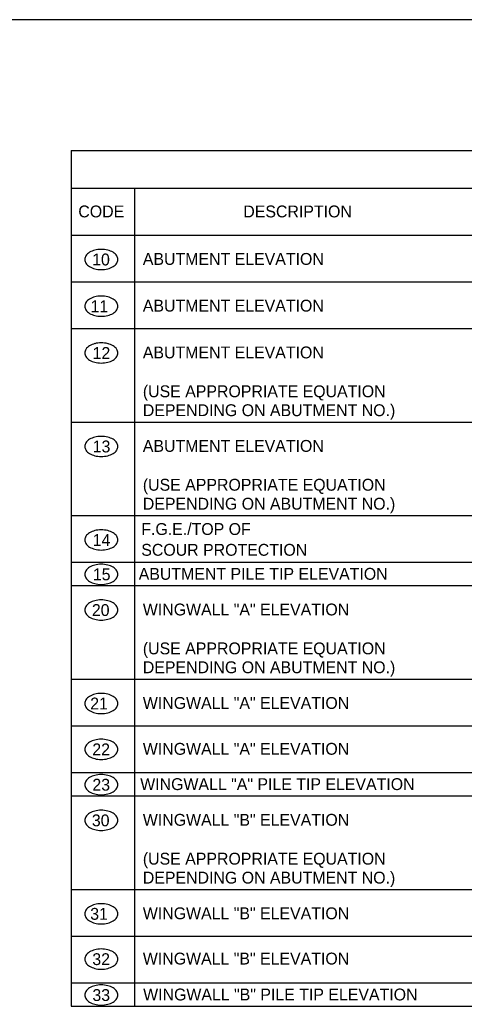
# Model space of a CAD drawing. Extents: x -5022 to -159, y 1126 to 7226.
# Drawn here: x -1727.1 to -1614.9, y 2049.8 to 2299.1 of the extents above; entities that cross this region are included whole.
import ezdxf

# ---------------------------------------------------------------- set-up
doc = ezdxf.new("R2010")
doc.units = 0
for name, color, linetype in [('2', 7, 'Continuous'), ('3', 7, 'Continuous'), ('5', 7, 'Continuous')]:
    doc.layers.add(name, color=color, linetype=linetype)

msp = doc.modelspace()

# ---------------------------------------------------------------- linework, layer by layer
at = {"layer": '2'}
msp.add_line((-1332.13, 2299.14), (-2118.13, 2299.14), dxfattribs=at)
for centre, radius, start, end in [((-1709.11, 2238.55), 1.61, 145.8704, 180), ((-1707.88, 2237.72), 3.1, 121.4296, 145.8704), ((-1707.07, 2236.39), 4.65, 104.2049, 121.4296), ((-1706.54, 2234.29), 6.82, 90, 104.2049), ((-1706.54, 2234.29), 6.82, 75.7951, 90), ((-1706, 2236.39), 4.65, 58.5704, 75.7951), ((-1705.19, 2237.72), 3.1, 34.1296, 58.5704), ((-1703.96, 2238.55), 1.61, 0, 34.1296), ((-1709.11, 2238.55), 1.61, 180, 214.1296), ((-1707.88, 2239.39), 3.1, 214.1296, 238.5704), ((-1707.07, 2240.72), 4.65, 238.5704, 255.7951), ((-1706, 2240.72), 4.65, 284.2049, 301.4296), ((-1705.19, 2239.39), 3.1, 301.4296, 325.8704), ((-1703.96, 2238.55), 1.61, 325.8704, 0), ((-1706.54, 2242.82), 6.82, 255.7951, 270), ((-1706.54, 2242.82), 6.82, 270, 284.2049), ((-1707.07, 2224.58), 4.65, 104.2049, 121.4296), ((-1706.54, 2222.48), 6.82, 90, 104.2049), ((-1706.54, 2222.48), 6.82, 75.7951, 90), ((-1706, 2224.58), 4.65, 58.5704, 75.7951), ((-1709.11, 2226.74), 1.61, 145.8704, 180), ((-1709.11, 2226.74), 1.61, 180, 214.1296), ((-1707.88, 2225.91), 3.1, 121.4296, 145.8704), ((-1705.19, 2225.91), 3.1, 34.1296, 58.5704), ((-1703.96, 2226.74), 1.61, 0, 34.1296), ((-1703.96, 2226.74), 1.61, 325.8704, 0), ((-1707.88, 2227.58), 3.1, 214.1296, 238.5704), ((-1707.07, 2228.9), 4.65, 238.5704, 255.7951), ((-1706.54, 2231.01), 6.82, 255.7951, 270), ((-1706.54, 2231.01), 6.82, 270, 284.2049), ((-1706, 2228.9), 4.65, 284.2049, 301.4296), ((-1705.19, 2227.58), 3.1, 301.4296, 325.8704), ((-1707.88, 2214.1), 3.1, 121.4296, 145.8704), ((-1707.07, 2212.77), 4.65, 104.2049, 121.4296), ((-1706.54, 2210.66), 6.82, 90, 104.2049), ((-1706.54, 2210.66), 6.82, 75.7951, 90), ((-1706, 2212.77), 4.65, 58.5704, 75.7951), ((-1705.19, 2214.1), 3.1, 34.1296, 58.5704), ((-1709.11, 2214.93), 1.61, 145.8704, 180), ((-1709.11, 2214.93), 1.61, 180, 214.1296), ((-1707.88, 2215.77), 3.1, 214.1296, 238.5704), ((-1705.19, 2215.77), 3.1, 301.4296, 325.8704), ((-1703.96, 2214.93), 1.61, 0, 34.1296), ((-1703.96, 2214.93), 1.61, 325.8704, 0), ((-1707.07, 2217.09), 4.65, 238.5704, 255.7951), ((-1706.54, 2219.2), 6.82, 255.7951, 270), ((-1706.54, 2219.2), 6.82, 270, 284.2049), ((-1706, 2217.09), 4.65, 284.2049, 301.4296), ((-1706.54, 2187.04), 6.82, 90, 104.2049), ((-1706.54, 2187.04), 6.82, 75.7951, 90), ((-1709.11, 2191.31), 1.61, 145.8704, 180), ((-1707.88, 2190.48), 3.1, 121.4296, 145.8704), ((-1707.07, 2189.15), 4.65, 104.2049, 121.4296), ((-1706, 2189.15), 4.65, 58.5704, 75.7951), ((-1705.19, 2190.48), 3.1, 34.1296, 58.5704), ((-1703.96, 2191.31), 1.61, 0, 34.1296), ((-1709.11, 2191.31), 1.61, 180, 214.1296), ((-1707.88, 2192.14), 3.1, 214.1296, 238.5704), ((-1707.07, 2193.47), 4.65, 238.5704, 255.7951), ((-1706.54, 2195.58), 6.82, 255.7951, 270), ((-1706.54, 2195.58), 6.82, 270, 284.2049), ((-1706, 2193.47), 4.65, 284.2049, 301.4296), ((-1705.19, 2192.14), 3.1, 301.4296, 325.8704), ((-1703.96, 2191.31), 1.61, 325.8704, 0), ((-1707.88, 2166.85), 3.1, 121.4296, 145.8704), ((-1707.07, 2165.52), 4.65, 104.2049, 121.4296), ((-1706.54, 2163.42), 6.82, 90, 104.2049), ((-1706.54, 2163.42), 6.82, 75.7951, 90), ((-1706, 2165.52), 4.65, 58.5704, 75.7951), ((-1705.19, 2166.85), 3.1, 34.1296, 58.5704), ((-1709.11, 2167.69), 1.61, 145.8704, 180), ((-1709.11, 2167.69), 1.61, 180, 214.1296), ((-1707.88, 2168.52), 3.1, 214.1296, 238.5704), ((-1705.19, 2168.52), 3.1, 301.4296, 325.8704), ((-1703.96, 2167.69), 1.61, 0, 34.1296), ((-1703.96, 2167.69), 1.61, 325.8704, 0), ((-1707.07, 2169.85), 4.65, 238.5704, 255.7951), ((-1706.54, 2171.95), 6.82, 255.7951, 270), ((-1706.54, 2171.95), 6.82, 270, 284.2049), ((-1706, 2169.85), 4.65, 284.2049, 301.4296), ((-1706.54, 2154.72), 6.82, 90, 104.2049), ((-1706.54, 2154.72), 6.82, 75.7951, 90), ((-1709.11, 2158.99), 1.61, 145.8704, 180), ((-1709.11, 2158.99), 1.61, 180, 214.1296), ((-1707.88, 2158.15), 3.1, 121.4296, 145.8704), ((-1707.07, 2156.82), 4.65, 104.2049, 121.4296), ((-1706, 2156.82), 4.65, 58.5704, 75.7951), ((-1705.19, 2158.15), 3.1, 34.1296, 58.5704), ((-1703.96, 2158.99), 1.61, 0, 34.1296), ((-1703.96, 2158.99), 1.61, 325.8704, 0), ((-1707.88, 2159.82), 3.1, 214.1296, 238.5704), ((-1707.07, 2161.15), 4.65, 238.5704, 255.7951), ((-1706.54, 2163.25), 6.82, 255.7951, 270), ((-1706.54, 2163.25), 6.82, 270, 284.2049), ((-1706, 2161.15), 4.65, 284.2049, 301.4296), ((-1705.19, 2159.82), 3.1, 301.4296, 325.8704), ((-1707.88, 2149.14), 3.1, 121.4296, 145.8704), ((-1707.07, 2147.81), 4.65, 104.2049, 121.4296), ((-1706.54, 2145.7), 6.82, 90, 104.2049), ((-1706.54, 2145.7), 6.82, 75.7951, 90), ((-1706, 2147.81), 4.65, 58.5704, 75.7951), ((-1705.19, 2149.14), 3.1, 34.1296, 58.5704), ((-1709.11, 2149.97), 1.61, 145.8704, 180), ((-1709.11, 2149.97), 1.61, 180, 214.1296), ((-1707.88, 2150.8), 3.1, 214.1296, 238.5704), ((-1705.19, 2150.8), 3.1, 301.4296, 325.8704), ((-1703.96, 2149.97), 1.61, 0, 34.1296), ((-1703.96, 2149.97), 1.61, 325.8704, 0), ((-1707.07, 2152.13), 4.65, 238.5704, 255.7951), ((-1706.54, 2154.24), 6.82, 255.7951, 270), ((-1706.54, 2154.24), 6.82, 270, 284.2049), ((-1706, 2152.13), 4.65, 284.2049, 301.4296), ((-1709.11, 2126.35), 1.61, 145.8704, 180), ((-1707.88, 2125.51), 3.1, 121.4296, 145.8704), ((-1707.07, 2124.18), 4.65, 104.2049, 121.4296), ((-1706.54, 2122.08), 6.82, 90, 104.2049), ((-1706.54, 2122.08), 6.82, 75.7951, 90), ((-1706, 2124.18), 4.65, 58.5704, 75.7951), ((-1705.19, 2125.51), 3.1, 34.1296, 58.5704), ((-1703.96, 2126.35), 1.61, 0, 34.1296), ((-1709.11, 2126.35), 1.61, 180, 214.1296), ((-1707.88, 2127.18), 3.1, 214.1296, 238.5704), ((-1707.07, 2128.51), 4.65, 238.5704, 255.7951), ((-1706, 2128.51), 4.65, 284.2049, 301.4296), ((-1705.19, 2127.18), 3.1, 301.4296, 325.8704), ((-1703.96, 2126.35), 1.61, 325.8704, 0), ((-1706.54, 2130.61), 6.82, 255.7951, 270), ((-1706.54, 2130.61), 6.82, 270, 284.2049), ((-1707.88, 2113.92), 3.1, 121.4296, 145.8704), ((-1707.07, 2112.59), 4.65, 104.2049, 121.4296), ((-1706.54, 2110.49), 6.82, 90, 104.2049), ((-1706.54, 2110.49), 6.82, 75.7951, 90), ((-1706, 2112.59), 4.65, 58.5704, 75.7951), ((-1705.19, 2113.92), 3.1, 34.1296, 58.5704), ((-1709.11, 2114.76), 1.61, 145.8704, 180), ((-1709.11, 2114.76), 1.61, 180, 214.1296), ((-1703.96, 2114.76), 1.61, 0, 34.1296), ((-1703.96, 2114.76), 1.61, 325.8704, 0), ((-1707.88, 2115.59), 3.1, 214.1296, 238.5704), ((-1707.07, 2116.92), 4.65, 238.5704, 255.7951), ((-1706.54, 2119.02), 6.82, 255.7951, 270), ((-1706.54, 2119.02), 6.82, 270, 284.2049), ((-1706, 2116.92), 4.65, 284.2049, 301.4296), ((-1705.19, 2115.59), 3.1, 301.4296, 325.8704), ((-1709.11, 2105.83), 1.61, 145.8704, 180), ((-1707.88, 2105), 3.1, 121.4296, 145.8704), ((-1707.07, 2103.67), 4.65, 104.2049, 121.4296), ((-1706.54, 2101.57), 6.82, 90, 104.2049), ((-1706.54, 2101.57), 6.82, 75.7951, 90), ((-1706, 2103.67), 4.65, 58.5704, 75.7951), ((-1705.19, 2105), 3.1, 34.1296, 58.5704), ((-1703.96, 2105.83), 1.61, 0, 34.1296), ((-1709.11, 2105.83), 1.61, 180, 214.1296), ((-1707.88, 2106.67), 3.1, 214.1296, 238.5704), ((-1705.19, 2106.67), 3.1, 301.4296, 325.8704), ((-1703.96, 2105.83), 1.61, 325.8704, 0), ((-1707.07, 2108), 4.65, 238.5704, 255.7951), ((-1706.54, 2110.1), 6.82, 255.7951, 270), ((-1706.54, 2110.1), 6.82, 270, 284.2049), ((-1706, 2108), 4.65, 284.2049, 301.4296), ((-1707.07, 2094.66), 4.65, 104.2049, 121.4296), ((-1706.54, 2092.55), 6.82, 90, 104.2049), ((-1706.54, 2092.55), 6.82, 75.7951, 90), ((-1706, 2094.66), 4.65, 58.5704, 75.7951), ((-1709.11, 2096.82), 1.61, 145.8704, 180), ((-1709.11, 2096.82), 1.61, 180, 214.1296), ((-1707.88, 2095.98), 3.1, 121.4296, 145.8704), ((-1705.19, 2095.98), 3.1, 34.1296, 58.5704), ((-1703.96, 2096.82), 1.61, 0, 34.1296), ((-1703.96, 2096.82), 1.61, 325.8704, 0), ((-1707.88, 2097.65), 3.1, 214.1296, 238.5704), ((-1707.07, 2098.98), 4.65, 238.5704, 255.7951), ((-1706.54, 2101.09), 6.82, 255.7951, 270), ((-1706.54, 2101.09), 6.82, 270, 284.2049), ((-1706, 2098.98), 4.65, 284.2049, 301.4296), ((-1705.19, 2097.65), 3.1, 301.4296, 325.8704), ((-1707.88, 2072.36), 3.1, 121.4296, 145.8704), ((-1707.07, 2071.03), 4.65, 104.2049, 121.4296), ((-1706.54, 2068.93), 6.82, 90, 104.2049), ((-1706.54, 2068.93), 6.82, 75.7951, 90), ((-1706, 2071.03), 4.65, 58.5704, 75.7951), ((-1705.19, 2072.36), 3.1, 34.1296, 58.5704), ((-1709.11, 2073.2), 1.61, 145.8704, 180), ((-1709.11, 2073.2), 1.61, 180, 214.1296), ((-1707.88, 2074.03), 3.1, 214.1296, 238.5704), ((-1705.19, 2074.03), 3.1, 301.4296, 325.8704), ((-1703.96, 2073.2), 1.61, 0, 34.1296), ((-1703.96, 2073.2), 1.61, 325.8704, 0), ((-1707.07, 2075.36), 4.65, 238.5704, 255.7951), ((-1706.54, 2077.46), 6.82, 255.7951, 270), ((-1706.54, 2077.46), 6.82, 270, 284.2049), ((-1706, 2075.36), 4.65, 284.2049, 301.4296), ((-1706.54, 2057.49), 6.82, 90, 104.2049), ((-1706.54, 2057.49), 6.82, 75.7951, 90), ((-1709.11, 2061.76), 1.61, 145.8704, 180), ((-1709.11, 2061.76), 1.61, 180, 214.1296), ((-1707.88, 2060.92), 3.1, 121.4296, 145.8704), ((-1707.07, 2059.59), 4.65, 104.2049, 121.4296), ((-1706, 2059.59), 4.65, 58.5704, 75.7951), ((-1705.19, 2060.92), 3.1, 34.1296, 58.5704), ((-1703.96, 2061.76), 1.61, 0, 34.1296), ((-1703.96, 2061.76), 1.61, 325.8704, 0), ((-1707.88, 2062.59), 3.1, 214.1296, 238.5704), ((-1707.07, 2063.92), 4.65, 238.5704, 255.7951), ((-1706.54, 2066.02), 6.82, 255.7951, 270), ((-1706.54, 2066.02), 6.82, 270, 284.2049), ((-1706, 2063.92), 4.65, 284.2049, 301.4296), ((-1705.19, 2062.59), 3.1, 301.4296, 325.8704), ((-1707.88, 2051.85), 3.1, 121.4296, 145.8704), ((-1707.07, 2050.52), 4.65, 104.2049, 121.4296), ((-1706.54, 2048.42), 6.82, 90, 104.2049), ((-1706.54, 2048.42), 6.82, 75.7951, 90), ((-1706, 2050.52), 4.65, 58.5704, 75.7951), ((-1705.19, 2051.85), 3.1, 34.1296, 58.5704), ((-1709.11, 2052.68), 1.61, 145.8704, 180), ((-1709.11, 2052.68), 1.61, 180, 214.1296), ((-1707.88, 2053.52), 3.1, 214.1296, 238.5704), ((-1705.19, 2053.52), 3.1, 301.4296, 325.8704), ((-1703.96, 2052.68), 1.61, 0, 34.1296), ((-1703.96, 2052.68), 1.61, 325.8704, 0), ((-1707.07, 2054.84), 4.65, 238.5704, 255.7951), ((-1706.54, 2056.95), 6.82, 255.7951, 270), ((-1706.54, 2056.95), 6.82, 270, 284.2049), ((-1706, 2054.84), 4.65, 284.2049, 301.4296)]:
    msp.add_arc(centre, radius, start, end, dxfattribs=at)
at = {"layer": '5'}
for p, q in [((-1714.12, 2266.08), (-1714.12, 2049.84)), ((-1714.12, 2266.08), (-1383.96, 2266.08)), ((-1714.12, 2256.54), (-1383.96, 2256.54)), ((-1698.17, 2256.54), (-1698.17, 2049.84)), ((-1714.12, 2244.72), (-1383.96, 2244.72)), ((-1714.12, 2232.91), (-1383.96, 2232.91)), ((-1714.12, 2221.1), (-1383.96, 2221.1)), ((-1714.12, 2197.48), (-1383.96, 2197.48)), ((-1714.12, 2173.86), (-1383.96, 2173.86)), ((-1714.12, 2162.04), (-1383.96, 2162.04)), ((-1714.12, 2156.14), (-1383.96, 2156.14)), ((-1714.12, 2132.52), (-1383.96, 2132.52)), ((-1714.12, 2120.71), (-1383.96, 2120.71)), ((-1714.12, 2108.89), (-1383.96, 2108.89)), ((-1714.12, 2102.99), (-1383.96, 2102.99)), ((-1714.12, 2079.37), (-1383.96, 2079.37)), ((-1714.12, 2067.55), (-1383.96, 2067.55)), ((-1714.12, 2055.74), (-1383.96, 2055.74)), ((-1714.12, 2049.84), (-1383.96, 2049.84))]:
    msp.add_line(p, q, dxfattribs=at)

# ---------------------------------------------------------------- texts
at = {"layer": '2'}
for s, height, p in [('CODE', 3, (-1712.34, 2249.19)), ('DESCRIPTION', 3.0001, (-1670.68, 2249.19)), ('10', 3, (-1708.84, 2237.05)), ('ABUTMENT ELEVATION', 3.0001, (-1696.05, 2237.19)), ('11', 3, (-1709.26, 2225.23)), ('ABUTMENT ELEVATION', 3.0001, (-1696.05, 2225.38)), ('12', 3, (-1708.73, 2213.42)), ('ABUTMENT ELEVATION', 3.0001, (-1696.05, 2213.56)), ('(USE APPROPRIATE EQUATION', 3.0001, (-1696.05, 2203.74)), ('DEPENDING ON ABUTMENT NO.)', 3.0001, (-1696.05, 2198.96)), ('13', 3, (-1708.71, 2189.8)), ('ABUTMENT ELEVATION', 3.0001, (-1696.05, 2189.94)), ('(USE APPROPRIATE EQUATION', 3.0001, (-1696.05, 2180.12)), ('DEPENDING ON ABUTMENT NO.)', 3.0001, (-1696.05, 2175.33)), ('14', 3, (-1708.7, 2166.18)), ('15', 3, (-1708.67, 2157.48)), ('ABUTMENT PILE TIP ELEVATION', 3.0001, (-1697.09, 2157.61)), ('20', 3, (-1708.92, 2148.46)), ('WINGWALL "A" ELEVATION', 3.0001, (-1696.05, 2148.6)), ('(USE APPROPRIATE EQUATION', 3.0001, (-1696.05, 2138.77)), ('DEPENDING ON ABUTMENT NO.)', 3.0001, (-1696.05, 2134)), ('21', 3, (-1709.34, 2124.84)), ('WINGWALL "A" ELEVATION', 3.0001, (-1696.05, 2124.98)), ('22', 3, (-1708.81, 2113.25)), ('WINGWALL "A" ELEVATION', 3.0001, (-1696.05, 2113.39)), ('23', 3, (-1708.79, 2104.32)), ('WINGWALL "A" PILE TIP ELEVATION', 3.0001, (-1696.71, 2104.47)), ('30', 3, (-1708.92, 2095.31)), ('WINGWALL "B" ELEVATION', 3.0001, (-1696.05, 2095.45)), ('(USE APPROPRIATE EQUATION', 3.0001, (-1696.05, 2085.63)), ('DEPENDING ON ABUTMENT NO.)', 3.0001, (-1696.05, 2080.84)), ('31', 3, (-1709.34, 2071.69)), ('WINGWALL "B" ELEVATION', 3.0001, (-1696.05, 2071.83)), ('32', 3, (-1708.81, 2060.24)), ('WINGWALL "B" ELEVATION', 3.0001, (-1696.05, 2060.39)), ('WINGWALL "B" PILE TIP ELEVATION', 3.0001, (-1695.97, 2051.31)), ('33', 3, (-1708.79, 2051.17))]:
    msp.add_text(s, height=height, dxfattribs=at).set_placement(p)
at = {"layer": '3'}
for s, p in [('F.G.E./TOP OF', (-1696.44, 2168.93)), ('SCOUR PROTECTION', (-1696.44, 2163.68))]:
    msp.add_text(s, height=2.9998, dxfattribs=at).set_placement(p)

doc.saveas('drawing.dxf')
